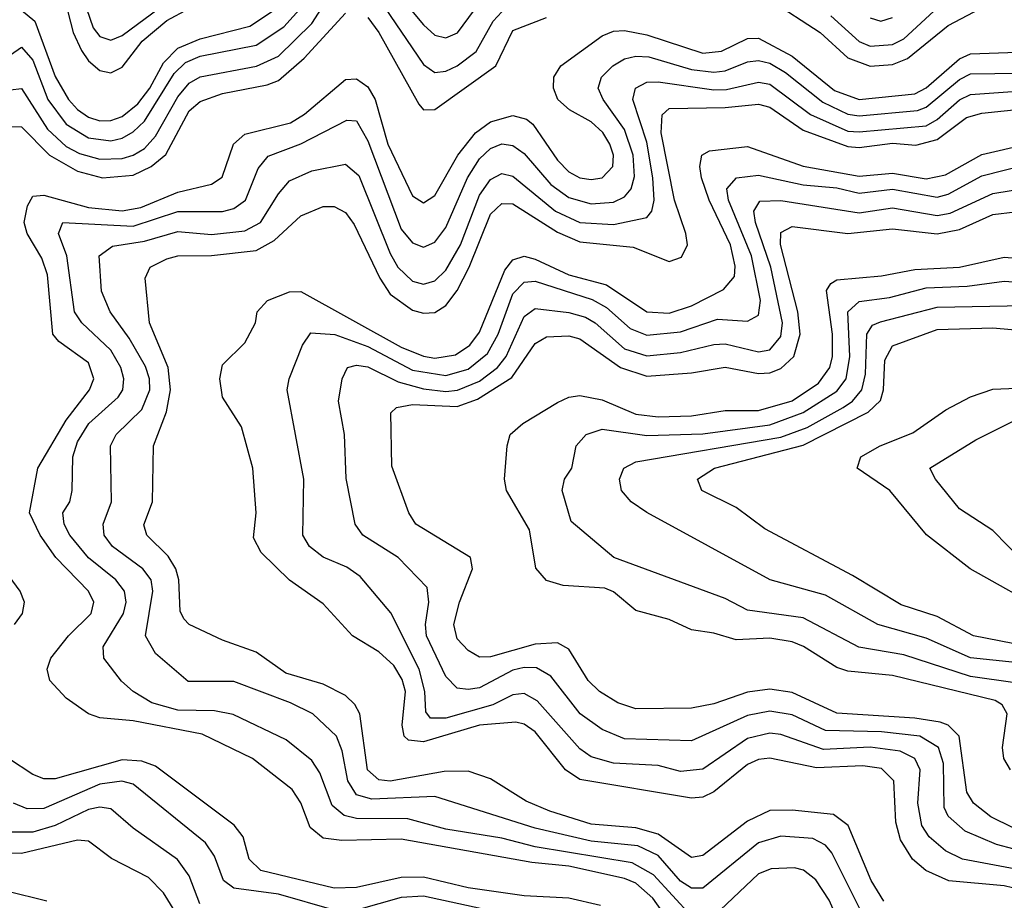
# Model space of a CAD drawing. Header units: inches. Extents: x 990535 to 1117859, y 769386 to 892122.
# Tile 845 of 1056: x 1050567 to 1052330, y 875016 to 876593. Entities that reach past the tile are written whole.
import ezdxf

# ---------------------------------------------------------------- set-up
doc = ezdxf.new("R2010")
doc.units = ezdxf.units.IN
doc.header["$MEASUREMENT"] = 0
doc.layers.add('B0857', color=7, linetype='Continuous')

msp = doc.modelspace()

# ---------------------------------------------------------------- linework, layer by layer
at = {"layer": 'B0857', "color": 5}
for points, elevation in [([(1051210, 876679.8), (1051290, 876583.4), (1051310, 876565.3), (1051330, 876560.6), (1051350.5, 876569.5), (1051401.4, 876638.6)], 3460), ([(1050550, 876467), (1050570, 876469.7), (1050616.6, 876396.6), (1050650, 876365.7), (1050673.4, 876353.4), (1050710, 876342.9), (1050750, 876344.1), (1050769.8, 876350.2), (1050790, 876362.5), (1050810, 876384.1), (1050850, 876454.6), (1050870, 876479.4), (1050890, 876490.8), (1050990.6, 876509.4), (1051030, 876527.8), (1051090, 876585.7), (1051130, 876648.8)], 3440), ([(1050673.7, 876650), (1050698, 876578), (1050710, 876562.5), (1050730, 876556.1), (1050750, 876564.7), (1050830, 876623.6)], 3540), ([(1050550, 876529.7), (1050570, 876543.6), (1050590, 876520.5), (1050617.2, 876450), (1050650, 876406), (1050690, 876381.1), (1050730, 876376.2), (1050750, 876380.8), (1050770, 876391.8), (1050790, 876411), (1050843.5, 876496.5), (1050863.6, 876516.4), (1050890, 876527.3), (1050990, 876547.5), (1051039.9, 876580.1), (1051084.3, 876630)], 3460), ([(1050647.5, 876627.5), (1050662.6, 876570), (1050677.5, 876537.5), (1050690, 876519.3), (1050710, 876502), (1050730, 876497.9), (1050750, 876508.1), (1050785.9, 876554.1), (1050830, 876591.6), (1050870, 876612.8)], 3520), ([(1051210, 876630.8), (1051290, 876512.3), (1051310, 876498.4), (1051330, 876500.9), (1051350, 876510.3), (1051384, 876536), (1051414.7, 876590), (1051430, 876607.1)], 3440), ([(1051910, 876628.8), (1052000.2, 876570), (1052050, 876524.6), (1052090, 876509.4), (1052130, 876512.8), (1052156.8, 876523.2), (1052230, 876582.6), (1052287.4, 876612.6)], 3420), ([(1052019.5, 876599.5), (1052070, 876553.9), (1052090, 876545.4), (1052130, 876548.6), (1052150, 876558.4), (1052227.2, 876630)], 3440), ([(1050550, 876401.6), (1050570, 876400.8), (1050620, 876350), (1050670, 876321.8), (1050714.9, 876310), (1050770, 876314.6), (1050802.2, 876330), (1050828.4, 876351.6), (1050870, 876429.4), (1050890, 876446.2), (1050930, 876460.9), (1051010, 876476.1), (1051030, 876483.9), (1051076.1, 876523.9), (1051150, 876604.4)], 3420), ([(1050570, 876610.1), (1050593.8, 876590), (1050630, 876491.2), (1050654.1, 876450), (1050670, 876431.8), (1050690, 876418.2), (1050710, 876411.8), (1050730, 876412.5), (1050750, 876419.8), (1050777.9, 876442.1), (1050799.4, 876470), (1050824.3, 876515.7), (1050850, 876541.8), (1050890, 876558.7), (1050978.6, 876581.4), (1051030, 876615)], 3480), ([(1051190, 876596.9), (1051209.6, 876570), (1051281.4, 876441.4), (1051290, 876431.4), (1051310, 876432.1), (1051419.6, 876510), (1051450, 876573.3), (1051510, 876596.7)], 3420), ([(1052090, 876596), (1052109, 876590), (1052130, 876596.7)], 3460), ([(1051758.7, 874938.7), (1051700.5, 875020.5), (1051670, 875046.8), (1051650, 875055.7), (1051550, 875077.6), (1051484, 875084), (1051250, 875126.1), (1051143.6, 875123.6), (1051110, 875127.9), (1051086.8, 875146.8), (1051070, 875191.1), (1051054.6, 875214.6), (1050983.6, 875270), (1050893.6, 875313.6), (1050770, 875337.4), (1050710, 875342.8), (1050690, 875349.9), (1050650, 875378.5), (1050620.7, 875410), (1050615.8, 875430), (1050622.3, 875450), (1050654.1, 875490), (1050694.6, 875530), (1050699.6, 875550), (1050689.9, 875570), (1050631.4, 875630), (1050603.2, 875670), (1050584.4, 875710), (1050599, 875790), (1050650, 875876.2), (1050691.4, 875930), (1050699.2, 875950), (1050690, 875978.4), (1050636.9, 876016.9), (1050625.8, 876030), (1050616.3, 876136.3), (1050606, 876166), (1050580.2, 876210), (1050574.8, 876230), (1050580.3, 876259.7), (1050590, 876276.6), (1050610, 876278.8), (1050690, 876256.8), (1050750, 876250.6), (1050783.3, 876256.7), (1050850, 876284.1), (1050910, 876298.6), (1050929.1, 876310.9), (1050949.6, 876370), (1050970, 876388.1), (1051051.9, 876408.1), (1051076.6, 876423.4), (1051150, 876485.8), (1051170, 876487.2), (1051190, 876472.6), (1051203.2, 876450), (1051226.1, 876370), (1051270, 876277.5), (1051290, 876265), (1051310, 876277.9), (1051351.6, 876350), (1051382.8, 876390), (1051410, 876410), (1051450, 876421.5), (1051474.5, 876414.5), (1051486, 876406), (1051530, 876341.3), (1051550, 876320.6), (1051570, 876309.6), (1051590, 876306.5), (1051610, 876309.5), (1051628.9, 876330), (1051630.2, 876350), (1051623.7, 876370), (1051611.1, 876391.1), (1051590.3, 876410), (1051551.6, 876431.6), (1051530.3, 876450), (1051522.9, 876470), (1051523.3, 876490), (1051535.6, 876510), (1051610, 876563.7), (1051630, 876572.4), (1051650, 876573.3), (1051690, 876565.8), (1051790, 876533.1), (1051823.7, 876536.3), (1051870, 876559), (1051890, 876560), (1051950, 876527.4), (1052026.1, 876466.1), (1052070, 876449.9), (1052170, 876460), (1052190, 876470.9), (1052250, 876522.7), (1052270, 876531.9), (1052370, 876535.4)], 3380), ([(1051770, 874988), (1051701.7, 875061.7), (1051663.7, 875083.7), (1051490, 875112.2), (1051430, 875127.6), (1051330, 875143.8), (1051262, 875162), (1051170, 875163.1), (1051148, 875168), (1051126, 875186.1), (1051104.3, 875244.3), (1051090, 875266.6), (1051043.9, 875303.9), (1050949.1, 875349.1), (1050915.5, 875355.5), (1050850, 875356.5), (1050803.2, 875370), (1050769.9, 875390), (1050748.8, 875408.8), (1050717.5, 875450), (1050716, 875470), (1050752.4, 875530), (1050757.1, 875550), (1050754.1, 875570), (1050738.7, 875590), (1050689.7, 875629.7), (1050656.6, 875670), (1050646.4, 875690), (1050644, 875710), (1050656.1, 875730), (1050660.8, 875750), (1050661.8, 875810), (1050670, 875836.9), (1050690.5, 875870), (1050742.7, 875917.3), (1050751.1, 875930), (1050753.2, 875950), (1050747.8, 875970), (1050730, 876001.5), (1050677.6, 876050), (1050664.8, 876070), (1050650.9, 876170), (1050635.8, 876210), (1050643.7, 876230), (1050770, 876223.4), (1050850, 876249.3), (1050930, 876249.6), (1050950, 876254.6), (1050971.1, 876270), (1050993.7, 876326.3), (1051011.7, 876348.3), (1051070, 876370.3), (1051152.8, 876412.8), (1051170, 876412), (1051190, 876375.7), (1051250, 876217.8), (1051270, 876193.4), (1051290, 876185.8), (1051310, 876194.5), (1051330, 876220.8), (1051368.8, 876310), (1051390, 876344), (1051410, 876362.5), (1051430, 876370.3), (1051450, 876367.6), (1051470, 876353.5), (1051517.9, 876297.9), (1051550, 876274.7), (1051590, 876263.4), (1051630, 876266.2), (1051650, 876275.5), (1051662.1, 876290), (1051667.9, 876312.1), (1051665.3, 876350), (1051650, 876396.1), (1051611.6, 876450), (1051603, 876470), (1051608.6, 876490), (1051629, 876510), (1051650, 876522.7), (1051670, 876527.5), (1051693.8, 876526.2), (1051770, 876503.6), (1051810, 876498.9), (1051830, 876501.1), (1051870, 876517.1), (1051890, 876519.9), (1051910, 876514.7), (1051938.1, 876498.1), (1052005, 876445), (1052050, 876423.9), (1052070, 876420.7), (1052174.7, 876430), (1052190, 876436), (1052250, 876485.8), (1052270, 876495.6), (1052530, 876499.7)], 3360), ([(1052086.8, 874970), (1052021.2, 875101.2), (1052010, 875115.3), (1051987.3, 875127.3), (1051930, 875131), (1051890, 875119.3), (1051790, 875038.1), (1051770, 875038.1), (1051750, 875050.7), (1051710, 875096.5), (1051674.1, 875114.1), (1051590, 875122.3), (1051490, 875145.7), (1051310, 875202.2), (1051197.3, 875197.3), (1051170, 875205), (1051154.3, 875230), (1051144.2, 875284.2), (1051133.9, 875310), (1051091.6, 875350), (1051051.4, 875370), (1050950, 875408.1), (1050868.2, 875408.2), (1050810, 875458), (1050792, 875490), (1050804.9, 875570), (1050801.8, 875590), (1050787.1, 875610), (1050732.7, 875650), (1050717.8, 875670), (1050716.3, 875690), (1050731.1, 875730), (1050729.2, 875830), (1050739.3, 875850), (1050785.3, 875894.7), (1050799.6, 875930), (1050799.2, 875950), (1050792.2, 875972.2), (1050762.9, 876022.9), (1050728.6, 876070), (1050713, 876107), (1050708.8, 876170), (1050732.8, 876187.2), (1050790, 876196.4), (1050850, 876213.6), (1050910, 876208.5), (1050970, 876215), (1050997.8, 876230), (1051030, 876281.1), (1051050, 876304.1), (1051090, 876322.3), (1051150, 876334.3), (1051174, 876314), (1051230, 876174.4), (1051244, 876150), (1051270, 876124.9), (1051290, 876119.5), (1051310, 876125.1), (1051330, 876144.2), (1051355.9, 876190), (1051390, 876278.6), (1051410, 876306.8), (1051430, 876317.2), (1051450, 876312.5), (1051526.2, 876250), (1051570, 876230), (1051630, 876225.9), (1051690, 876238.8), (1051698.6, 876250), (1051702.8, 876270), (1051700.8, 876310), (1051690, 876373.3), (1051665, 876450), (1051669.6, 876470.4), (1051690, 876480.9), (1051710, 876481.8), (1051810, 876467), (1051832.4, 876467.6), (1051890, 876481), (1051910, 876477.2), (1051982.9, 876423), (1052050, 876393.5), (1052070, 876391.8), (1052190, 876402.7), (1052210, 876414.3), (1052250, 876449.1), (1052270, 876458.9), (1052370, 876465.8)], 3340), ([(1052114.6, 875014.6), (1052091.7, 875051.7), (1052050.3, 875150.3), (1052024.5, 875170), (1051950, 875177.7), (1051910, 875177.2), (1051870, 875158.1), (1051790, 875096.4), (1051770, 875093.3), (1051710, 875134.6), (1051670, 875146.2), (1051590, 875152.8), (1051516, 875176), (1051473.8, 875193.8), (1051410, 875233.9), (1051370, 875247.4), (1051327, 875247), (1051230, 875229.8), (1051210, 875231.8), (1051189.4, 875250), (1051175.9, 875350), (1051167.1, 875367.1), (1051150, 875383), (1051110, 875403.6), (1051043.1, 875423.1), (1050990, 875460.3), (1050930, 875482.3), (1050870.3, 875510.3), (1050860.5, 875520.5), (1050853.8, 875533.8), (1050851.9, 875590), (1050846.4, 875610), (1050832.7, 875632.7), (1050794.2, 875670), (1050788.7, 875688.7), (1050804.6, 875730), (1050806.5, 875830), (1050829.3, 875890.7), (1050836.8, 875930), (1050832.8, 875970), (1050798.9, 876050), (1050791.3, 876130), (1050800.4, 876150), (1050830, 876164.8), (1050850, 876169.8), (1050910, 876170.4), (1050990, 876179.7), (1051022.6, 876197.4), (1051070, 876241.9), (1051110, 876258.2), (1051130, 876258.5), (1051150, 876247.8), (1051165.9, 876225.9), (1051211.9, 876130), (1051230, 876101.5), (1051270, 876072.8), (1051290, 876067.2), (1051310, 876068.4), (1051330, 876080.9), (1051350, 876107.8), (1051371.9, 876150), (1051410, 876244.7), (1051430, 876263.7), (1051450, 876263.2), (1051530, 876212.3), (1051570, 876195.2), (1051665.7, 876185.7), (1051730, 876160.1), (1051752.2, 876167.8), (1051762.9, 876190), (1051760, 876210), (1051739.2, 876270), (1051715.6, 876390), (1051717.5, 876422.5), (1051730, 876433.7), (1051830, 876435.4), (1051890, 876441.5), (1051910, 876436.4), (1051970, 876394.9), (1052050, 876366), (1052070, 876364.1), (1052130, 876371.8), (1052171.6, 876368.4), (1052210, 876378.5), (1052262.4, 876417.6), (1052290, 876425.5), (1052370, 876433.6)], 3320), ([(1052390, 875028.1), (1052330, 875042.5), (1052231.1, 875051.1), (1052189.8, 875069.8), (1052165.7, 875090), (1052144.4, 875124.4), (1052136.2, 875156.2), (1052132.5, 875230), (1052110, 875252.5), (1052077, 875257), (1051993.6, 875253.6), (1051910, 875270.9), (1051890, 875268.7), (1051870, 875259.2), (1051810, 875210.8), (1051790, 875201.1), (1051770, 875199.1), (1051570, 875232.5), (1051544.5, 875250), (1051490, 875317.9), (1051470, 875331.8), (1051455.3, 875335.3), (1051390, 875330), (1051290, 875300), (1051263.1, 875303.1), (1051255.1, 875310), (1051251.5, 875330), (1051257.4, 875390), (1051251.8, 875411.8), (1051236.6, 875436.6), (1051210, 875461.2), (1051162.8, 875490), (1051110, 875547.2), (1051049.7, 875589.7), (1050999, 875639), (1050985.4, 875665.4), (1050989.9, 875710.1), (1050984, 875790), (1050963.8, 875863.8), (1050930, 875916.8), (1050924.8, 875950), (1050930, 875975), (1050970, 876014.5), (1050988.7, 876050), (1050992, 876070), (1051010.7, 876090), (1051050, 876105.4), (1051070, 876106.3), (1051250, 876006.6), (1051290, 875990.2), (1051310, 875986.9), (1051347.2, 875992.8), (1051372.8, 876010), (1051390, 876033.3), (1051435.5, 876144.5), (1051450, 876162.9), (1051470, 876169.2), (1051490, 876164.2), (1051550, 876135.9), (1051617.9, 876117.9), (1051690, 876070), (1051730, 876067.7), (1051770, 876080.8), (1051827.4, 876110), (1051846.7, 876133.3), (1051848.3, 876151.7), (1051839.6, 876190), (1051801.8, 876270), (1051788, 876310), (1051785.1, 876330), (1051788.4, 876350), (1051802.1, 876357.9), (1051870, 876365.6), (1051970, 876330.8), (1052070, 876312.5), (1052130, 876317.9), (1052190, 876308), (1052225, 876315), (1052290, 876351.5), (1052370, 876370)], 3280), ([(1052370, 875068.3), (1052255.2, 875090), (1052225.1, 875105.1), (1052195.4, 875130), (1052182.8, 875150), (1052175.6, 875190), (1052179.6, 875250), (1052169.9, 875270), (1052143.5, 875283.5), (1052090, 875290.5), (1052006.5, 875286.5), (1051930, 875313.1), (1051910, 875315.6), (1051870, 875306), (1051790, 875251), (1051750, 875247.2), (1051710, 875257.8), (1051630, 875261.8), (1051590, 875273.2), (1051570, 875287.6), (1051493.5, 875373.5), (1051470, 875386.3), (1051450, 875384), (1051413.8, 875366.2), (1051330, 875342.3), (1051302.6, 875342.6), (1051293.9, 875353.9), (1051292.4, 875390), (1051281.9, 875430), (1051231.2, 875531.2), (1051176.2, 875596.2), (1051152.8, 875612.8), (1051110, 875630.4), (1051085.6, 875650), (1051073.9, 875670), (1051075.4, 875770), (1051045.8, 875930), (1051049.4, 875950), (1051072.9, 876010), (1051088, 876032), (1051130.9, 876029.1), (1051190, 876007.6), (1051270, 875965.5), (1051330, 875955.6), (1051370, 875967.1), (1051404.5, 875995.5), (1051423.5, 876030), (1051450, 876102.1), (1051470, 876122.7), (1051490, 876124.5), (1051592.2, 876092.2), (1051617.8, 876077.8), (1051660.2, 876040.2), (1051690, 876028.1), (1051750, 876034.1), (1051816.6, 876056.6), (1051870, 876053.2), (1051890, 876064.1), (1051893.7, 876090), (1051877.6, 876170), (1051836.4, 876270), (1051833.5, 876290), (1051850.4, 876309.6), (1051890, 876314.6), (1051970, 876297.1), (1052030, 876292), (1052070, 876282.1), (1052130, 876289.7), (1052210, 876275.2), (1052230, 876280.5), (1052290, 876313), (1052370, 876333.3)], 3260), ([(1052506, 875066), (1052316.4, 875116.4), (1052260.4, 875140.4), (1052230, 875166.8), (1052222.5, 875182.5), (1052221.3, 875261.3), (1052212.6, 875290), (1052178.9, 875310), (1052110, 875318.1), (1052010, 875320.2), (1051950, 875348.3), (1051910, 875354.7), (1051870, 875347.5), (1051770, 875301.6), (1051650, 875305.3), (1051610, 875322), (1051570.3, 875350.3), (1051517.9, 875417.9), (1051492.4, 875432.4), (1051470, 875433.3), (1051450, 875428.1), (1051390, 875396.8), (1051370, 875393.5), (1051350, 875396.4), (1051330, 875417.1), (1051295.5, 875490), (1051293.6, 875510), (1051299.3, 875550), (1051296.2, 875576.2), (1051244.8, 875630), (1051181.5, 875670), (1051167.5, 875690), (1051151.3, 875771.3), (1051148.6, 875850), (1051137.9, 875910), (1051144.2, 875950), (1051154, 875970), (1051170, 875974.3), (1051190, 875971.1), (1051244.7, 875944.7), (1051290, 875932.1), (1051330, 875927.2), (1051350.5, 875929.5), (1051390, 875945.9), (1051422.4, 875970), (1051437.9, 875990), (1051470, 876061.2), (1051490, 876075.7), (1051550, 876068.5), (1051580, 876060), (1051597.5, 876050), (1051650, 876003.4), (1051690, 875990.8), (1051750, 875997.1), (1051810, 876011.6), (1051830, 876012.3), (1051890, 875998), (1051910, 876002.1), (1051930, 876025.7), (1051933.1, 876050), (1051912.3, 876150), (1051884.8, 876230), (1051881.7, 876250), (1051892.3, 876267.7), (1051930, 876269.2), (1052070, 876247.2), (1052130, 876256), (1052210, 876242.3), (1052233.5, 876246.5), (1052310, 876281.4), (1052371.7, 876291.7)], 3240), ([(1052346.3, 875146.3), (1052305.9, 875165.9), (1052275.3, 875190), (1052263.4, 875210), (1052249.5, 875310), (1052230, 875329.7), (1052215.1, 875335.1), (1052170, 875342.2), (1052030, 875351.1), (1051950, 875388.2), (1051910, 875394.4), (1051870, 875388.7), (1051810, 875368.2), (1051770, 875360.1), (1051670, 875359.3), (1051637.7, 875370), (1051604.9, 875390), (1051584.8, 875410), (1051550, 875466.2), (1051530, 875477.2), (1051490, 875475), (1051410, 875452.4), (1051390, 875451.6), (1051370, 875463.6), (1051350, 875484.7), (1051344.4, 875510), (1051354.4, 875550), (1051377.5, 875610), (1051373.9, 875630), (1051276.2, 875690), (1051263.5, 875710), (1051233.4, 875793.4), (1051231.2, 875888.8), (1051241.3, 875898.7), (1051270, 875903.8), (1051350, 875900.1), (1051386.4, 875913.6), (1051447.9, 875952.1), (1051490, 876012.9), (1051510, 876024.8), (1051550, 876026.7), (1051570, 876021.4), (1051642.9, 875970), (1051690, 875954.6), (1051770, 875960.7), (1051830, 875970.8), (1051890, 875959.3), (1051910, 875960.7), (1051930, 875968.4), (1051953, 875990), (1051964.7, 876030), (1051960.2, 876070), (1051929.6, 876190.4), (1051930, 876211.7), (1051950, 876222.5), (1052050, 876209.8), (1052130, 876218.7), (1052210, 876209.7), (1052250, 876217.2), (1052310, 876243.8), (1052350, 876249)], 3220), ([(1052341.4, 875250), (1052329.5, 875270), (1052326.8, 875290), (1052335.3, 875350), (1052326.4, 875366.4), (1052314, 875374), (1052130, 875419.1), (1052050, 875426.3), (1052030, 875433.1), (1051970.8, 875470.8), (1051950, 875479.3), (1051910, 875485.5), (1051850, 875482.6), (1051810, 875494.9), (1051770, 875500.4), (1051730, 875519), (1051670, 875535.3), (1051630, 875568.7), (1051614.9, 875574.9), (1051540.2, 875580.2), (1051510, 875588.8), (1051491.1, 875611.1), (1051479.6, 875679.6), (1051438.7, 875750), (1051435.1, 875770), (1051439.6, 875830), (1051445.4, 875850), (1051468.1, 875870), (1051530, 875907.6), (1051550, 875917), (1051570, 875920.1), (1051610, 875912.1), (1051670, 875886.8), (1051710, 875881.6), (1051770, 875883.8), (1051830, 875893.1), (1051890, 875893.2), (1051950, 875910.5), (1051997.7, 875942.4), (1052017.8, 875970), (1052022.5, 875990), (1052022.7, 876030), (1052011.8, 876108.2), (1052019.4, 876120.6), (1052030, 876127.3), (1052110, 876134.1), (1052170, 876145.6), (1052250, 876149.7), (1052330, 876167.9), (1052401.9, 876161.9)], 3180), ([(1052350, 875405.6), (1052270, 875416.8), (1052150, 875456.1), (1052069.8, 875469.8), (1051970, 875521.8), (1051870, 875535.8), (1051830, 875556.5), (1051630.8, 875630), (1051554.5, 875694.5), (1051538.5, 875750), (1051542.5, 875770), (1051555.4, 875790), (1051563.2, 875830), (1051581.4, 875850), (1051610, 875859.9), (1051690, 875848.7), (1051790, 875851.2), (1051910, 875867.7), (1051970, 875889.6), (1052030, 875927.9), (1052047.1, 875950), (1052053.6, 875990), (1052050.2, 876069.8), (1052070, 876088.5), (1052124.8, 876095.2), (1052190, 876112.8), (1052264, 876116), (1052330, 876124.8), (1052390, 876120.4)], 3160), ([(1052350, 875442), (1052270, 875450.3), (1052190, 875485.7), (1052103.8, 875510), (1052010, 875562.6), (1051910.7, 875590), (1051690, 875710.4), (1051661.6, 875730), (1051644.5, 875750), (1051641.1, 875770), (1051648.8, 875790), (1051670, 875801.6), (1051930, 875845.6), (1051977.1, 875862.9), (1052041.4, 875898.6), (1052058.2, 875910), (1052074.8, 875930), (1052081.9, 875958.1), (1052084.2, 876030), (1052094, 876046), (1052108.3, 876051.7), (1052210, 876078.1), (1052430, 876082.3)], 3140), ([(1052370, 875471.2), (1052275.2, 875490), (1052210, 875524.2), (1052145.3, 875545.3), (1052058.1, 875598.1), (1051901.6, 875681.6), (1051850, 875719.3), (1051788.5, 875750), (1051780.8, 875770), (1051811.3, 875790), (1051970, 875830.9), (1052086.2, 875890), (1052108.6, 875911.4), (1052113.9, 875930), (1052116.4, 875983.6), (1052130, 876008.9), (1052210, 876038.2), (1052310, 876041.3), (1052370, 876035.8)], 3120), ([(1052412.1, 875530), (1052269.3, 875610), (1052190.6, 875670.6), (1052125.4, 875750), (1052066.5, 875790), (1052073.4, 875810), (1052107.8, 875830), (1052166.7, 875853.3), (1052225.4, 875894.6), (1052270, 875917.9), (1052310, 875931.4), (1052410, 875935.6)], 3080), ([(1052363.5, 875623.5), (1052310, 875678.3), (1052250, 875717.1), (1052207, 875770), (1052196.8, 875790), (1052279.1, 875840.9), (1052346, 875874)], 3060), ([(1050557.5, 875510), (1050571.6, 875530), (1050574.9, 875550), (1050567.5, 875570), (1050534.8, 875614.8)], 3420), ([(1051606.8, 875006.8), (1051550, 875020), (1051470, 875024.4), (1051370, 875038.7), (1051290, 875057.6), (1051250, 875057.5), (1051170, 875039.1), (1051130, 875038.1), (1050998.3, 875070), (1050977.7, 875090), (1050967.1, 875130), (1050951, 875151), (1050810, 875256.7), (1050785.5, 875265.5), (1050750, 875268), (1050630, 875234.1), (1050610, 875233.7), (1050590, 875241.4), (1050546.7, 875270)], 3420), ([(1051130, 874998.5), (1051030, 875027.3), (1050950, 875038.4), (1050931.7, 875051.7), (1050915.6, 875095.6), (1050899.1, 875119.1), (1050770, 875224.1), (1050749.7, 875229.7), (1050710, 875224.3), (1050610, 875180.5), (1050580.2, 875180.2), (1050555.3, 875190)], 3440), ([(1050889.1, 875010), (1050870, 875060.2), (1050849.3, 875089.3), (1050770, 875145.3), (1050730, 875180.4), (1050710, 875183.4), (1050690, 875178.9), (1050630, 875150.1), (1050590, 875138.5), (1050550, 875138.6)], 3460), ([(1050856.7, 874976.7), (1050824, 875030), (1050797.5, 875057.5), (1050731.2, 875091.2), (1050690, 875122.4), (1050670, 875123.9), (1050570, 875100.1), (1050550, 875100.8)], 3480), ([(1052050, 874941.7), (1052016.4, 875016.4), (1051992.8, 875052.8), (1051970.4, 875070.4), (1051954.6, 875074.6), (1051912.6, 875072.6), (1051890, 875063.5), (1051821, 874999)], 3360), ([(1050615.1, 875015.1), (1050470, 875050.9)], 3520), ([(1051430, 874993.6), (1051290, 875023.7), (1051250, 875021.5), (1051170, 874998.8)], 3440)]:
    msp.add_lwpolyline(points, dxfattribs=dict(at, elevation=elevation))

doc.saveas('drawing.dxf')
